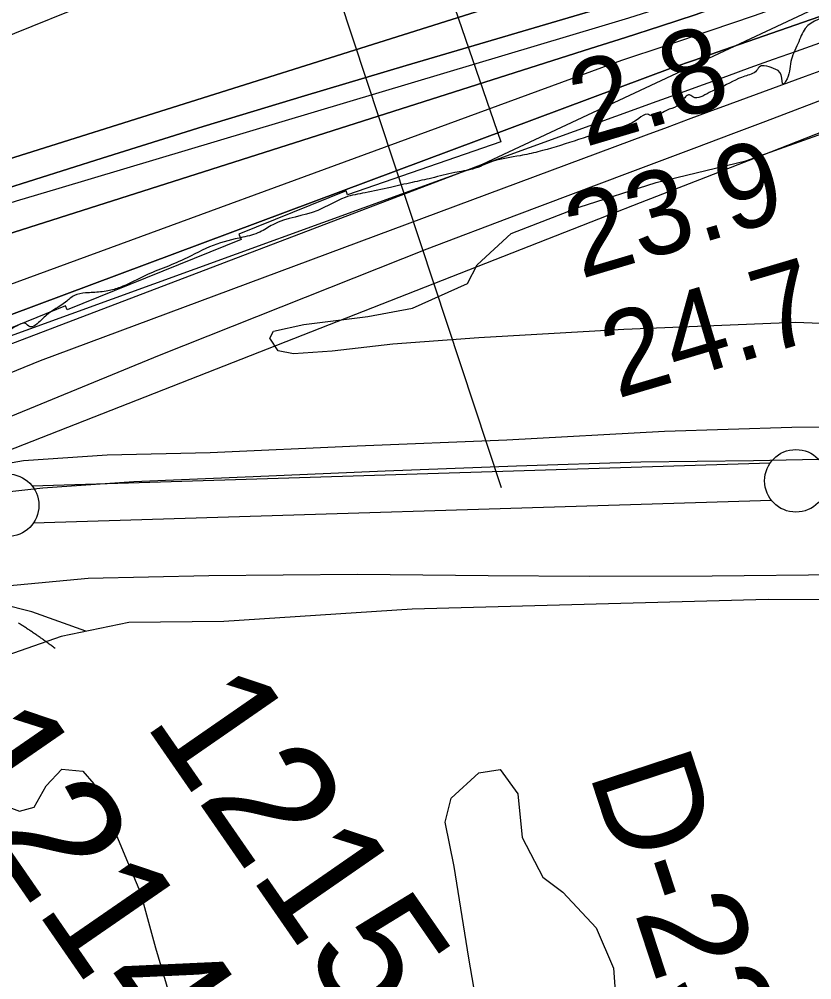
# Model space of a CAD drawing. Extents: x 3445503 to 3483459, y 540493 to 566012.
# Drawn here: x 3457080 to 3457713, y 548160 to 548927 of the extents above; entities that cross this region are included whole.
import ezdxf

# ---------------------------------------------------------------- set-up
doc = ezdxf.new("R2010")
doc.units = 0
for name, color, linetype in [('V-FLOD-BASE', 7, 'Continuous'), ('V-LEVE-TOET', 7, 'Continuous'), ('V-RIVR-EDGE', 7, 'Continuous'), ('V-RIVR-RANG', 7, 'Continuous'), ('V-RIVR-RANG-IDEN', 7, 'Continuous'), ('V-ROAD-CNTR', 7, 'Continuous'), ('V-RRAP-FSHR', 7, 'Continuous'), ('V-RRAP-RVMT', 7, 'Continuous'), ('V-SITE-VEGE', 7, 'Continuous'), ('V-SURV-IDEN', 7, 'Continuous'), ('V-SURV-LINE', 7, 'Continuous'), ('V-TOPO-DPTH', 7, 'Continuous'), ('V-TOPO-MINR', 7, 'Continuous'), ('V-TOPO-WATR', 7, 'Continuous')]:
    doc.layers.add(name, color=color, linetype=linetype)

msp = doc.modelspace()

# ---------------------------------------------------------------- linework, layer by layer
at = {"layer": 'V-FLOD-BASE'}
msp.add_lwpolyline([(3456812.1, 548431.01), (3456852.4, 548439.08), (3456858.61, 548441.23), (3456909.68, 548472.45), (3456978.66, 548517.71), (3456996.81, 548528.66), (3457016.63, 548538.18), (3457045.43, 548546.99), (3457098.9, 548552.89), (3457171.46, 548557.92), (3457266.76, 548562.03), (3457372.46, 548566.53), (3457477.32, 548570.49), (3457576.82, 548573.69), (3457666.73, 548574.79), (3457771.56, 548576.78), (3457860.34, 548577.06), (3457926.62, 548576.01), (3458026.61, 548574.7), (3458028.74, 548602.2)], dxfattribs=at)
at = {"layer": 'V-LEVE-TOET'}
for points in [[(3457040.77, 548567.37), (3457083.3, 548574.84), (3457150.21, 548579.4), (3457232.54, 548581.18), (3457350.02, 548586.34), (3457469.75, 548591.18), (3457595.58, 548598.18), (3457697.3, 548601.34), (3457834.1, 548602.54)], [(3457069.62, 548474.51), (3457135.14, 548480.77), (3457231.49, 548482.9), (3457350.28, 548483.82), (3457454.72, 548482.73), (3457535.31, 548482.29), (3457633.59, 548482.7), (3457736.38, 548483.6)]]:
    msp.add_lwpolyline(points, dxfattribs=at)
at = {"layer": 'V-RIVR-EDGE'}
msp.add_spline([(3457863.5, 548983.44), (3457817.44, 548968.66), (3457802.12, 548960.7), (3457767.68, 548948.62), (3457731.48, 548932.03), (3457708.16, 548919.92), (3457702.22, 548907.76), (3457696.63, 548893.52), (3457692.42, 548877.54), (3457690.67, 548875.46), (3457688.95, 548882.77), (3457682.71, 548888), (3457675.41, 548890.1), (3457672.28, 548889.76), (3457669.15, 548886.29), (3457659.75, 548881.8), (3457640.61, 548872.81), (3457631.21, 548868.66), (3457618.34, 548865.21), (3457614.87, 548866.96), (3457612.43, 548865.23), (3457609.99, 548862.8), (3457605.46, 548857.94), (3457597.11, 548854.49), (3457585.62, 548850), (3457581.8, 548851.4), (3457575.19, 548847.94), (3457552.57, 548838.95), (3457523.35, 548829.99), (3457494.47, 548821.37), (3457480.21, 548818.28), (3457458.65, 548813.81), (3457442.3, 548807.59), (3457428.04, 548804.85), (3457409.6, 548800.37), (3457393.95, 548796.94), (3457376.56, 548792.81), (3457356.38, 548788.69), (3457340.38, 548784.9), (3457318.46, 548774.53), (3457282.62, 548763.14), (3457272.18, 548757.26), (3457258.61, 548753.12), (3457234.96, 548746.58), (3457211.64, 548735.51), (3457178.23, 548721.34), (3457160.48, 548713.04), (3457150.74, 548710.28), (3457138.92, 548708.92), (3457133.01, 548708.59), (3457123.96, 548706.52), (3457117, 548701.33), (3457101.68, 548690.94), (3457094.36, 548684), (3457088.79, 548681.58), (3457084.28, 548684.37), (3457080.1, 548683.34), (3457066.53, 548675.73), (3457054, 548670.54), (3457041.13, 548666.4), (3457034.86, 548663.64), (3457030.68, 548658.09), (3457025.11, 548655.32), (3457016.07, 548653.95), (3456990.32, 548646.02), (3456984.06, 548644.3), (3456981.27, 548639.78), (3456973.96, 548638.06), (3456959.69, 548631.49), (3456940.91, 548624.59), (3456930.12, 548621.83), (3456905.41, 548610.42), (3456885.58, 548603.17), (3456858.09, 548591.07), (3456833.02, 548577.58), (3456810.74, 548562.34), (3456791.94, 548553), (3456783.59, 548550.93), (3456781.16, 548549.55), (3456778.37, 548546.43), (3456774.19, 548544.35), (3456766.89, 548543.32), (3456746.35, 548533.29), (3456727.9, 548523.61), (3456715.72, 548515.99), (3456704.94, 548513.93), (3456691.37, 548509.44), (3456678.49, 548503.91), (3456658.31, 548495.62), (3456640.21, 548485.58), (3456625.58, 548475.89), (3456609.92, 548467.23), (3456602.96, 548463.08), (3456594.95, 548459.97), (3456583.81, 548452), (3456563.63, 548444.75), (3456558.75, 548442.33), (3456555.62, 548438.86), (3456546.91, 548431.93), (3456540.64, 548426.73), (3456538.54, 548423.26), (3456538.19, 548420.13), (3456534.36, 548419.8), (3456524.62, 548415.65), (3456518.01, 548413.58), (3456517.3, 548408.02), (3456502.35, 548404.93), (3456494.69, 548400.77), (3456476.93, 548387.61), (3456472.05, 548382.06), (3456471.68, 548376.5), (3456469.94, 548374.41), (3456465.08, 548376.86), (3456461.61, 548378.95), (3456453.6, 548374.46), (3456443.15, 548366.83), (3456436.53, 548360.59), (3456426.08, 548350.19), (3456413.2, 548341.88), (3456403.44, 548333.21), (3456403.08, 548329.39), (3456399.25, 548326.27), (3456385.32, 548316.92), (3456350.52, 548300.66), (3456316.06, 548282.33), (3456280.56, 548264.68), (3456259.31, 548249.09), (3456242.6, 548238.01), (3456225.88, 548225.88), (3456215.09, 548219.31), (3456210.92, 548218.27), (3456207.44, 548216.2), (3456199.77, 548208.91), (3456191.41, 548204.07), (3456188.27, 548196.43), (3456178.85, 548184.63), (3456172.23, 548179.43), (3456163.54, 548177.72), (3456156.58, 548173.56), (3456138.11, 548156.92), (3456111.99, 548136.82), (3456109.19, 548131.27), (3456110.92, 548125.7), (3456109.52, 548121.88), (3456101.86, 548117.38), (3456098.03, 548117.04), (3456095.96, 548120.18), (3456090.39, 548120.19), (3456087.95, 548118.11), (3456087.6, 548114.64), (3456089.67, 548110.81), (3456087.93, 548109.07), (3456081.32, 548104.22), (3456078.87, 548101.1), (3456071.9, 548092.77), (3456063.2, 548086.89), (3456046.14, 548076.5), (3456032.21, 548068.19), (3456019.67, 548059.18), (3456011.66, 548050.86), (3456004, 548047.05), (3455994.6, 548042.21), (3455984.85, 548034.59), (3455970.92, 548024.89), (3455942.36, 548001.67), (3455925.63, 547985.02), (3455888, 547951.4), (3455859.78, 547925.05), (3455831.2, 547897.31), (3455795.68, 547869.93), (3455772.69, 547850.87), (3455751.08, 547830.06), (3455739.93, 547820.36), (3455732.96, 547813.42), (3455726.69, 547806.83), (3455720.08, 547803.37), (3455716.94, 547799.21), (3455712.06, 547794.35), (3455707.19, 547792.63), (3455704.75, 547788.81), (3455704.74, 547786.03), (3455698.83, 547785), (3455689.07, 547777.72), (3455682.8, 547771.83), (3455681.75, 547766.62), (3455680.69, 547760.71), (3455676.86, 547758.63), (3455672.35, 547762.47), (3455669.56, 547759.35), (3455651.44, 547743.05), (3455646.21, 547734.72), (3455640.97, 547725), (3455639.91, 547719.44), (3455637.47, 547716.67), (3455633.3, 547714.59), (3455630.51, 547713.9), (3455628.42, 547711.13), (3455627.72, 547706.96), (3455625.97, 547701.75), (3455612.38, 547691.01), (3455586.95, 547668.82), (3455568.13, 547649.75), (3455560.11, 547641.08), (3455557.32, 547635.17), (3455554.87, 547629.27), (3455551.39, 547626.15), (3455546.52, 547624.77), (3455537.12, 547622.01), (3455533.99, 547619.24), (3455531.89, 547615.77), (3455527.7, 547608.13), (3455520.38, 547600.85), (3455503.66, 547587.68), (3455484.86, 547575.91), (3455468.84, 547563.43), (3455457, 547556.16), (3455434.72, 547543.01), (3455434.37, 547542.31), (3455433.68, 547540.92), (3455432.97, 547536.06), (3455431.22, 547533.63), (3455427.05, 547534.33), (3455422.88, 547532.95), (3455408.6, 547523.95), (3455399.2, 547518.06), (3455395.03, 547516.34), (3455391.54, 547511.83), (3455385.62, 547505.93), (3455380.74, 547503.16), (3455373.09, 547500.05), (3455368.2, 547494.15), (3455365.07, 547491.38), (3455357.76, 547487.58), (3455349.05, 547480.64), (3455342.1, 547480.31), (3455335.84, 547478.94), (3455326.78, 547472.01), (3455309.38, 547463.71), (3455304.16, 547461.98), (3455300.32, 547457.13), (3455295.45, 547452.62), (3455280.83, 547443.96), (3455275.25, 547439.11), (3455272.8, 547433.55), (3455267.93, 547430.09), (3455263.07, 547431.49), (3455257.85, 547431.51), (3455252.98, 547429.78), (3455233.48, 547416.97), (3455216.42, 547405.19), (3455207.71, 547399.3), (3455198.31, 547391.68), (3455194.13, 547387.86), (3455188.19, 547378.84), (3455176, 547368.09), (3455163.46, 547359.43), (3455159.28, 547355.62), (3455156.14, 547351.11), (3455152.66, 547349.03), (3455147.79, 547348.69), (3455143.96, 547345.92), (3455127.59, 547332.06), (3455120.97, 547327.55), (3455111.92, 547319.58), (3455097.98, 547307.8), (3455086.12, 547292.18), (3455071.5, 547281.79), (3455061.39, 547271.73), (3455057.55, 547265.14), (3455056.84, 547257.49), (3455044.3, 547250.22), (3455035.6, 547244.68), (3455007.73, 547222.5), (3454989.62, 547206.21), (3454980.21, 547197.19), (3454971.15, 547190.96), (3454953.72, 547170.14), (3454941.17, 547156.27), (3454928.29, 547146.22), (3454914.36, 547136.17), (3454901.83, 547130.29), (3454894.17, 547128.92), (3454889.64, 547123.02), (3454885.81, 547118.86), (3454878.15, 547115.75), (3454871.54, 547111.6), (3454866.65, 547105.7), (3454853.42, 547094.96), (3454836.01, 547084.92), (3454794.93, 547060.34), (3454775.78, 547046.48), (3454768.12, 547043.37), (3454766.03, 547042.33), (3454765.33, 547039.55), (3454764.63, 547037.82), (3454754.54, 547033.32), (3454745.49, 547027.78), (3454732.6, 547018.78), (3454704.75, 547000.42), (3454687.34, 546990.38), (3454661.57, 546972.72), (3454600.29, 546931.5), (3454566.5, 546905.51), (3454551.88, 546896.16), (3454544.22, 546890.62), (3454540.73, 546885.06), (3454535.49, 546878.47), (3454525.05, 546873.98), (3454519.83, 546871.21), (3454512.52, 546865.67), (3454509.04, 546863.94), (3454507.64, 546859.07), (3454504.15, 546854.22), (3454497.89, 546854.23), (3454492.32, 546851.81), (3454487.45, 546847.65), (3454481.16, 546836.89), (3454475.58, 546829.95), (3454466.53, 546824.76), (3454459.21, 546817.48), (3454445.64, 546809.52), (3454438.31, 546799.1), (3454430.29, 546789.39), (3454418.8, 546782.81), (3454407.67, 546779.71), (3454394.43, 546768.97), (3454388.5, 546760.29), (3454381.88, 546751.62), (3454374.21, 546745.03), (3454365.51, 546742.62), (3454357.85, 546735.69), (3454348.44, 546726.32), (3454339.39, 546720.09), (3454329.98, 546712.12), (3454321.62, 546705.18), (3454311.52, 546695.48), (3454298.63, 546684.73), (3454292.71, 546681.27), (3454288.89, 546681.97), (3454284.36, 546681.29), (3454283.66, 546679.21), (3454283.3, 546671.91), (3454281.2, 546667.39), (3454257.18, 546652.85), (3454236.29, 546638.3), (3454219.56, 546622.35), (3454209.11, 546612.3), (3454190.28, 546592.53), (3454175.65, 546577.96), (3454164.84, 546565.82), (3454160.32, 546563.4), (3454156.15, 546563.76), (3454151.62, 546561.34), (3454148.14, 546559.61), (3454133.51, 546546.09), (3454102.5, 546519.05), (3454096.23, 546515.94), (3454092.4, 546512.12), (3454086.13, 546505.53), (3454079.15, 546495.81), (3454067.99, 546482.98), (3454055.1, 546469.8), (3454040.81, 546455.93), (3454027.93, 546447.27), (3454012.95, 546435.14), (3453974.28, 546400.13), (3453969.39, 546393.53), (3453968.69, 546390.41), (3453968.33, 546386.93), (3453963.45, 546381.03), (3453948.12, 546364.04), (3453931.73, 546346.7), (3453925.47, 546344.63), (3453916.77, 546339.09), (3453902.84, 546331.13), (3453885.77, 546314.13), (3453868.69, 546296.1), (3453855.43, 546277.01), (3453829.27, 546239.88), (3453825.07, 546231.9), (3453825.07, 546228.77), (3453825.06, 546225.99), (3453824.36, 546224.6), (3453819.15, 546224.26), (3453815.32, 546222.88), (3453811.13, 546217.68), (3453801.36, 546202.06), (3453785.31, 546179.15), (3453759.16, 546146.89), (3453726.4, 546113.6), (3453681.81, 546074.77), (3453648.37, 546047.39), (3453614.59, 546023.84), (3453592.32, 546013.12), (3453571.08, 545999.61), (3453548.78, 545978.11), (3453537.97, 545968.06), (3453529.26, 545959.39), (3453525.44, 545959.05), (3453521.6, 545955.58), (3453517.42, 545950.73), (3453513.59, 545946.22), (3453508.71, 545944.14), (3453506.62, 545941.02), (3453505.22, 545937.89), (3453495.82, 545932.01), (3453490.94, 545926.46), (3453484.31, 545918.13), (3453481.19, 545917.79), (3453476.66, 545916.06), (3453470.04, 545909.82), (3453466.25, 545904.68)], degree=3, dxfattribs=at)
at = {"layer": 'V-RIVR-RANG'}
msp.add_line((3457465.36, 548553.01), (3457245.8, 549217.69), dxfattribs=at)
at = {"layer": 'V-ROAD-CNTR'}
for points in [[(3457133.09, 548438.3), (3457089.88, 548453.88), (3457041.25, 548466.17), (3456950.44, 548476.85)], [(3458067.74, 548461.83), (3457678.42, 548463.73), (3457393.97, 548455.85), (3457243.46, 548446.06), (3457167.57, 548445.42), (3457113.47, 548434.25), (3457058.27, 548415.06), (3457004.39, 548392.45), (3456942.59, 548359.73), (3456783.94, 548241.53), (3456706.84, 548176.49), (3456665.14, 548116.09), (3456637.33, 548054.08), (3456607.94, 547982.76), (3456581.73, 547934.64), (3456545.09, 547887.05), (3456482.71, 547838.23)], [(3457108.54, 548424.64), (3457107.88, 548425.13), (3457107.22, 548425.63), (3457106.56, 548426.12), (3457105.9, 548426.61), (3457105.24, 548427.1), (3457104.58, 548427.59), (3457103.91, 548428.07), (3457103.25, 548428.56), (3457102.58, 548429.04), (3457101.92, 548429.53), (3457101.25, 548430.01), (3457100.59, 548430.49), (3457099.92, 548430.97), (3457099.25, 548431.45), (3457098.58, 548431.92), (3457097.91, 548432.4), (3457097.23, 548432.87), (3457096.56, 548433.34), (3457095.89, 548433.82), (3457095.21, 548434.28), (3457094.53, 548434.75), (3457093.86, 548435.22), (3457093.18, 548435.69), (3457092.5, 548436.15), (3457091.82, 548436.61), (3457091.14, 548437.08), (3457090.46, 548437.54), (3457089.78, 548438), (3457089.1, 548438.45), (3457088.41, 548438.91), (3457087.73, 548439.37), (3457087.04, 548439.82), (3457086.35, 548440.28), (3457085.67, 548440.73), (3457084.98, 548441.18), (3457084.29, 548441.63), (3457083.6, 548442.07), (3457082.91, 548442.52), (3457082.22, 548442.96), (3457081.52, 548443.41), (3457080.83, 548443.85), (3457080.14, 548444.29), (3457079.44, 548444.73)]]:
    msp.add_lwpolyline(points, dxfattribs=at)
at = {"layer": 'V-RRAP-FSHR'}
msp.add_lwpolyline([(3456360.92, 548286.05), (3456535.65, 548395.54), (3456704.06, 548491.04), (3457037.41, 548654.3), (3457450.12, 548811.39), (3457950.09, 549045.96)], dxfattribs=at)
at = {"layer": 'V-RRAP-RVMT'}
for p, q in [((3457387.69, 549053.18), (3457464.92, 548829.39)), ((3457047.92, 548904.65), (3457174.46, 548955.88)), ((3457464.92, 548829.39), (3457342.19, 548787.03)), ((3457341.08, 548790.31), (3457255.54, 548755.66)), ((3457342.19, 548787.03), (3457341.08, 548790.31)), ((3457257.27, 548751.35), (3457118.17, 548695.04)), ((3457255.54, 548755.66), (3457257.27, 548751.35)), ((3457116.91, 548698.2), (3456990.35, 548646.98)), ((3457118.17, 548695.04), (3457116.91, 548698.2))]:
    msp.add_line(p, q, dxfattribs=at)
at = {"layer": 'V-SITE-VEGE'}
for points in [[(3457792.89, 548681.27), (3457700.23, 548684.99), (3457563.02, 548679.3), (3457447.16, 548672.71), (3457378.52, 548667.61), (3457330.11, 548662.2), (3457299.16, 548659.88), (3457286.84, 548662.32), (3457280.26, 548672.54), (3457283.16, 548678.12), (3457307.4, 548683.35), (3457358.64, 548689.84), (3457394.15, 548696.59), (3457438.29, 548716.12), (3457445.84, 548731.17), (3457473.2, 548756.02), (3457527.49, 548777.08), (3457589.05, 548796.89), (3457660.69, 548814.3), (3457730.21, 548839.05)], [(3456982.11, 548135.12), (3456973.43, 548172.35), (3456973.31, 548200.45), (3456974.18, 548219.82), (3456969.12, 548237.04), (3456961.87, 548258.79), (3456960.8, 548279.6), (3456974.76, 548309.72), (3456998.03, 548324.24), (3457023.89, 548324.39), (3457044.54, 548315.64), (3457064.24, 548300.43), (3457080.17, 548294.56), (3457091.74, 548297.75), (3457101.56, 548314.74), (3457113.85, 548328.03), (3457130.69, 548326.64), (3457139.52, 548316.38), (3457151.73, 548289.21), (3457163.1, 548262.34), (3457176.91, 548229.25), (3457188.85, 548185.23), (3457201.66, 548142.32)], [(3457452.71, 548098.16), (3457439.35, 548177.05), (3457427.59, 548250.29), (3457420.28, 548285.8), (3457425.08, 548304.83), (3457447.32, 548325.27), (3457464.22, 548327.81), (3457478.52, 548308.48), (3457481.9, 548273.59), (3457498.26, 548241.86), (3457514.36, 548229.8), (3457540.89, 548201.29), (3457554.98, 548169.03), (3457556.82, 548143.15)]]:
    msp.add_lwpolyline(points, dxfattribs=at)
at = {"layer": 'V-SURV-LINE'}
for points in [[(3457090.18, 548554.57), (3457680.18, 548572.87)], [(3457090.18, 548554.57), (3457680.18, 548572.87)], [(3457681.13, 548542.89), (3457091.13, 548524.59)], [(3457681.13, 548542.89), (3457091.13, 548524.59)]]:
    msp.add_lwpolyline(points, dxfattribs=at)
for centre in [(3457700.63, 548558.5), (3457070.68, 548538.96)]:
    msp.add_circle(centre, 25, dxfattribs=at)
at = {"layer": 'V-TOPO-DPTH'}
for points in [[(3459815, 549783.63), (3459125.98, 549588.29), (3459100.28, 549579.76), (3459074.75, 549570.71), (3458293.79, 549253.27), (3458276.69, 549245.29), (3458259.83, 549236.87), (3457613.68, 548957.83), (3457599.07, 548952.9), (3457584.42, 548948.1), (3457569.7, 548943.51), (3457554.94, 548939.06), (3457389.04, 548890.33), (3457307.93, 548866.17), (3457226.94, 548841.6), (3457146.15, 548816.41), (3457065.47, 548790.82), (3456922.8, 548744.97), (3456913.66, 548741.76), (3456904.65, 548738.25), (3456895.83, 548734.27), (3456887.15, 548729.97), (3456251.76, 548335.86)], [(3456251.76, 548335.86), (3456887.15, 548729.97), (3456895.83, 548734.27), (3456904.65, 548738.25), (3456913.66, 548741.76), (3456922.8, 548744.97), (3457065.47, 548790.82), (3457146.15, 548816.41), (3457226.94, 548841.6), (3457307.93, 548866.17), (3457389.04, 548890.33), (3457554.94, 548939.06), (3457569.7, 548943.51), (3457584.42, 548948.1), (3457599.07, 548952.9), (3457613.68, 548957.83), (3458259.83, 549236.87), (3458276.69, 549245.29), (3458293.79, 549253.27), (3459074.75, 549570.71), (3459100.28, 549579.76), (3459125.98, 549588.29), (3459815, 549783.63)], [(3456318.89, 548325.36), (3456949.78, 548713.88), (3456978.52, 548726.42), (3457536.56, 548904.03), (3457564.48, 548912.77), (3457592.35, 548921.69), (3457620.13, 548930.86), (3458278, 549169.24), (3458293.63, 549175.28), (3458309.25, 549181.32), (3458418.25, 549223.6), (3458488.46, 549250.58), (3458558.77, 549277.24), (3458629.26, 549303.46), (3458699.86, 549329.38), (3459074.33, 549465.47), (3459099.91, 549474.56), (3459125.58, 549483.41), (3459151.36, 549491.9), (3459177.23, 549500.15), (3459281.5, 549532.59), (3459359.66, 549556.56), (3459437.94, 549580.11), (3459516.41, 549603.03)], [(3459516.41, 549603.03), (3459437.94, 549580.11), (3459359.66, 549556.56), (3459281.5, 549532.59), (3459177.23, 549500.15), (3459151.36, 549491.9), (3459125.58, 549483.41), (3459099.91, 549474.56), (3459074.33, 549465.47), (3458699.86, 549329.38), (3458629.26, 549303.46), (3458558.77, 549277.24), (3458488.46, 549250.58), (3458418.25, 549223.6), (3458309.25, 549181.32), (3458293.63, 549175.28), (3458278, 549169.24), (3457620.13, 548930.86), (3457592.35, 548921.69), (3457564.48, 548912.77), (3457536.56, 548904.03), (3456978.52, 548726.42), (3456949.78, 548713.88), (3456318.89, 548325.36)], [(3456308.92, 548281.35), (3456668.27, 548494.2), (3456713.81, 548520.6), (3456759.66, 548546.44), (3456805.98, 548571.42), (3456852.62, 548595.83), (3456932.73, 548636.82), (3456939.6, 548640.19), (3456946.54, 548643.41), (3456953.58, 548646.38), (3456960.69, 548649.2), (3457602.26, 548888.7), (3457619.62, 548894.7), (3457636.97, 548900.72), (3458080.23, 549054.96)], [(3458080.23, 549054.96), (3457636.97, 548900.72), (3457619.62, 548894.7), (3457602.26, 548888.7), (3456960.69, 548649.2), (3456953.58, 548646.38), (3456946.54, 548643.41), (3456939.6, 548640.19), (3456932.73, 548636.82), (3456852.62, 548595.83), (3456805.98, 548571.42), (3456759.66, 548546.44), (3456713.81, 548520.6), (3456668.27, 548494.2), (3456308.92, 548281.35)], [(3457517.76, 548956.36), (3456915.53, 548766.61), (3456895.5, 548758.91), (3456875.9, 548750.14), (3456856.6, 548740.67), (3456268.73, 548406.59)], [(3457517.76, 548956.36), (3456915.53, 548766.61), (3456895.5, 548758.91), (3456875.9, 548750.14), (3456856.6, 548740.67), (3456268.73, 548406.59)], [(3456301.52, 548253.94), (3456935.24, 548584.95), (3456965.99, 548599.39), (3456997.05, 548613.15), (3457028.31, 548626.47), (3457053.09, 548636.7), (3457097, 548654.54), (3457581.21, 548835.05), (3457597.95, 548841.21), (3457614.68, 548847.38), (3457631.41, 548853.55), (3457648.13, 548859.72), (3457708.29, 548881.93), (3457755.18, 548898.99)]]:
    msp.add_lwpolyline(points, dxfattribs=at)
at = {"layer": 'V-TOPO-MINR'}
for points in [[(3456251.76, 548335.86), (3456887.15, 548729.97), (3456895.83, 548734.27), (3456904.65, 548738.25), (3456913.66, 548741.76), (3456922.8, 548744.97), (3457065.47, 548790.82), (3457146.15, 548816.41), (3457226.94, 548841.6), (3457307.93, 548866.17), (3457389.04, 548890.33), (3457554.94, 548939.06), (3457569.7, 548943.51), (3457584.42, 548948.1), (3457599.07, 548952.9), (3457613.68, 548957.83), (3458259.83, 549236.87), (3458276.69, 549245.29), (3458293.79, 549253.27), (3459074.75, 549570.71), (3459100.28, 549579.76), (3459125.98, 549588.29), (3459815, 549783.63)], [(3456318.89, 548325.36), (3456949.78, 548713.88), (3456978.52, 548726.42), (3457536.56, 548904.03), (3457564.48, 548912.77), (3457592.35, 548921.69), (3457620.13, 548930.86), (3458278, 549169.24), (3458293.63, 549175.28), (3458309.25, 549181.32), (3458418.25, 549223.6), (3458488.46, 549250.58), (3458558.77, 549277.24), (3458629.26, 549303.46), (3458699.86, 549329.38), (3459074.33, 549465.47), (3459099.91, 549474.56), (3459125.58, 549483.41), (3459151.36, 549491.9), (3459177.23, 549500.15), (3459281.5, 549532.59), (3459359.66, 549556.56), (3459437.94, 549580.11), (3459516.41, 549603.03)], [(3456401.24, 548407.07), (3456916.3, 548730.55), (3456976.47, 548750.14), (3457010.2, 548760.99), (3457043.97, 548771.67), (3457077.83, 548782.1), (3457111.73, 548792.36), (3457545.87, 548922.04), (3457567.11, 548928.53), (3457588.29, 548935.19), (3457609.39, 548942.12), (3457630.44, 548949.21), (3458266.98, 549188.98)], [(3456444.85, 548382.75), (3456525.49, 548432.18), (3456606.65, 548480.73), (3456688.58, 548527.96), (3456771.02, 548574.32), (3456902.31, 548646.74), (3456919.66, 548655.89), (3456937.23, 548664.57), (3456955.12, 548672.57), (3457561.62, 548894.61), (3457596.97, 548906.3), (3457632.25, 548918.19), (3457667.5, 548930.21), (3458258.03, 549139.59)], [(3456268.73, 548406.59), (3456856.6, 548740.67), (3456875.9, 548750.14), (3456895.5, 548758.91), (3456915.53, 548766.61), (3457517.76, 548956.36)], [(3456304.87, 548265.74), (3456952.88, 548630.57), (3456974.84, 548638.73), (3456986.12, 548642.9), (3457589.77, 548861.77), (3457608.33, 548868.5), (3457626.9, 548875.22), (3457645.46, 548881.94), (3457664.04, 548888.63), (3457682.62, 548895.3), (3457701.22, 548901.92), (3457719.83, 548908.52)], [(3456301.52, 548253.94), (3456935.24, 548584.95), (3456965.99, 548599.39), (3456997.05, 548613.15), (3457028.31, 548626.47), (3457053.09, 548636.7), (3457097, 548654.54), (3457581.21, 548835.05), (3457597.95, 548841.21), (3457614.68, 548847.38), (3457631.41, 548853.55), (3457648.13, 548859.72), (3457708.29, 548881.93), (3457755.18, 548898.99)], [(3456358.29, 548199.9), (3456976.09, 548544.56), (3456981.94, 548547.27), (3456987.82, 548549.9), (3456993.76, 548552.4), (3456999.73, 548554.82), (3457550.5, 548770.83), (3457576.54, 548780.88), (3457602.57, 548790.93), (3457628.6, 548801.02), (3457654.6, 548811.16), (3457680.58, 548821.34), (3457880.12, 548899.78)], [(3456309.34, 548227), (3456978.67, 548570.65), (3456995.12, 548577.85), (3457011.67, 548584.84), (3457192.13, 548658.93), (3457406.03, 548743.84), (3457477.73, 548771.13), (3457566.18, 548804.32), (3457593.77, 548814.7), (3457621.36, 548825.1), (3457648.94, 548835.54), (3457676.51, 548846), (3457767.9, 548880.73)]]:
    msp.add_lwpolyline(points, dxfattribs=at)
at = {"layer": 'V-TOPO-WATR'}
msp.add_lwpolyline([(3456308.92, 548281.35), (3456668.27, 548494.2), (3456713.81, 548520.6), (3456759.66, 548546.44), (3456805.98, 548571.42), (3456852.62, 548595.83), (3456932.73, 548636.82), (3456939.6, 548640.19), (3456946.54, 548643.41), (3456953.58, 548646.38), (3456960.69, 548649.2), (3457602.26, 548888.7), (3457619.62, 548894.7), (3457636.97, 548900.72), (3458080.23, 549054.96)], dxfattribs=at)

# ---------------------------------------------------------------- texts
at = {"layer": 'V-RIVR-RANG'}
for s, p in [('2.8', (3457532.07, 548825.03)), ('23.9', (3457528.73, 548719.7)), ('24.7', (3457557.74, 548624))]:
    msp.add_text(s, height=67, rotation=16.57833, dxfattribs=at).set_placement(p)
at = {"layer": 'V-RIVR-RANG-IDEN'}
msp.add_text('D-230', height=83, rotation=288.13733, dxfattribs=at).set_placement((3457534.9, 548325.42))
at = {"layer": 'V-SURV-IDEN'}
for s, rotation, p in [('1215+44.7', 304.70193, (3457178.95, 548365.55)), ('1214+64.7', 304.61061, (3457008.09, 548338.34)), ('1209+88.8', 317.89304, (3456762.15, 548163.55))]:
    msp.add_text(s, height=100, rotation=rotation, dxfattribs=at).set_placement(p)

doc.saveas('drawing.dxf')
